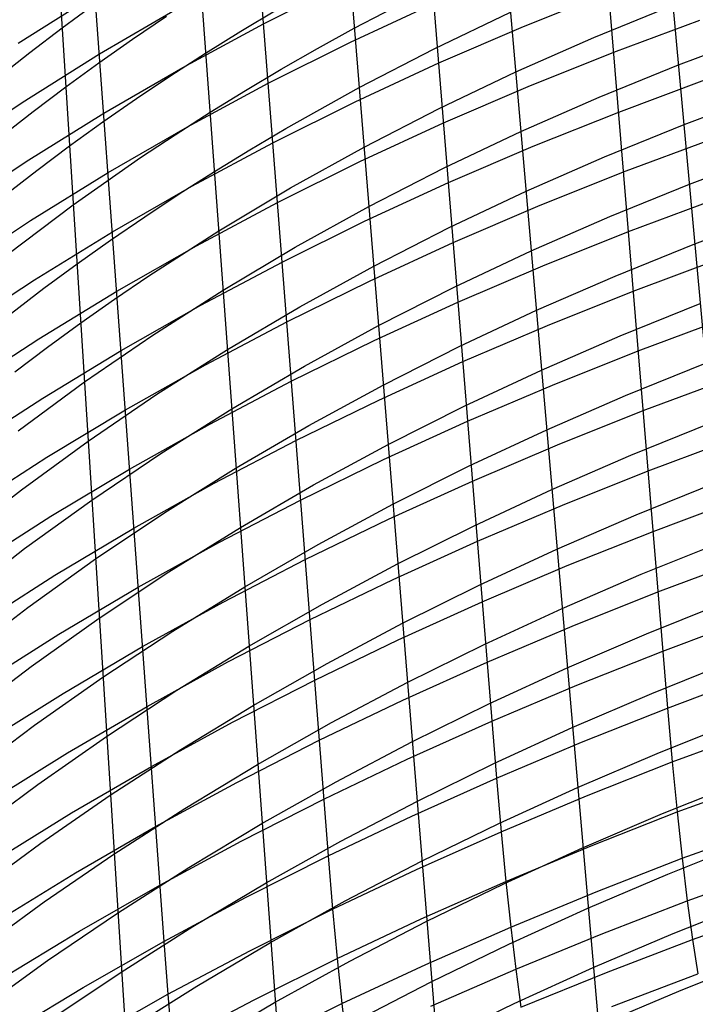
# Model space of a CAD drawing. Extents: x -383 to 1849, y -1185 to -529.
# Tile 631 of 656: x 520 to 552, y -681 to -635. Entities that reach past the tile are written whole.
import ezdxf

# ---------------------------------------------------------------- set-up
doc = ezdxf.new("R2010")
doc.units = 0
doc.layers.add('PREDEFINITO', color=7, linetype='CONTINUOUS')

msp = doc.modelspace()

# ---------------------------------------------------------------- linework, layer by layer
at = {"layer": 'PREDEFINITO'}
for p, q in [((545.739, -605.358, 736.705), (550.823, -667.13, 525.964)), ((537.769, -608.704, 734.848), (542.776, -670.427, 525.411)), ((530.056, -612.54, 732.735), (534.867, -674.082, 524.779)), ((522.664, -616.855, 730.373), (527.135, -678.11, 524.07)), ((549.554, -617.257, 740.288), (555.166, -678.923, 529.29)), ((542.213, -620.392, 738.403), (547.584, -682.047, 528.709)), ((535.18, -623.963, 736.238), (540.185, -685.491, 528.031)), ((528.485, -627.961, 733.801), (532.991, -689.27, 527.258)), ((522.174, -632.367, 731.097), (526.022, -693.394, 526.394)), ((531.827, -634.949, 657.053), (535.686, -633.009, 657.865)), ((536.094, -635.155, 698.404), (539.608, -633.329, 699.382)), ((544.047, -635.079, 640.249), (548.069, -633.469, 640.86)), ((520.277, -635.867, 673.047), (523.901, -633.582, 674.076)), ((522.35, -635.142, 721.798), (523.897, -634.008, 722.477)), ((524.107, -636.369, 664.686), (527.82, -634.202, 665.629)), ((530.76, -635.296, 706.228), (532.441, -634.291, 706.788)), ((535.911, -635.816, 648.37), (539.838, -633.989, 649.101)), ((547.358, -635.599, 682.036), (551.093, -634.082, 682.772)), ((525.661, -635.68, 713.798), (527.267, -634.596, 714.424)), ((539.846, -636.13, 689.888), (543.441, -634.411, 690.771)), ((548.299, -636.284, 631.275), (552.351, -634.773, 631.819)), ((520.829, -636.301, 721.104), (522.35, -635.142, 721.798)), ((528.034, -636.999, 656.194), (531.827, -634.949, 657.053)), ((529.102, -636.326, 705.653), (530.76, -635.296, 706.228)), ((534.366, -636.107, 697.893), (536.094, -635.155, 698.404)), ((540.065, -636.794, 639.595), (544.047, -635.079, 640.249)), ((524.081, -636.787, 713.156), (525.661, -635.68, 713.798)), ((543.686, -637.214, 681.243), (547.358, -635.599, 682.036)), ((551.349, -636.886, 673.179), (555.149, -635.459, 673.836)), ((532.047, -637.751, 647.592), (535.911, -635.816, 648.37)), ((532.659, -637.084, 697.367), (534.366, -636.107, 697.893)), ((536.323, -637.953, 688.945), (539.846, -636.13, 689.888)), ((519.335, -637.482, 720.395), (520.829, -636.301, 721.104)), ((520.473, -638.646, 663.697), (524.107, -636.369, 664.686)), ((527.466, -637.382, 705.062), (529.102, -636.326, 705.653)), ((544.276, -637.894, 630.693), (548.299, -636.284, 631.275)), ((522.525, -637.918, 712.499), (524.081, -636.787, 713.156)), ((524.313, -639.159, 655.289), (528.034, -636.999, 656.194)), ((530.972, -638.087, 696.826), (532.659, -637.084, 697.367)), ((536.136, -638.618, 638.896), (540.065, -636.794, 639.595)), ((547.609, -638.403, 672.472), (551.349, -636.886, 673.179)), ((525.853, -638.462, 704.456), (527.466, -637.382, 705.062)), ((540.084, -638.931, 680.393), (543.686, -637.214, 681.243)), ((548.528, -639.1, 621.691), (552.581, -637.587, 622.208)), ((520.996, -639.073, 711.828), (522.525, -637.918, 712.499)), ((528.247, -639.796, 646.77), (532.047, -637.751, 647.592)), ((529.308, -639.115, 696.27), (530.972, -638.087, 696.826)), ((532.877, -639.878, 687.945), (536.323, -637.953, 688.945)), ((540.292, -639.607, 630.069), (544.276, -637.894, 630.693)), ((524.264, -639.566, 703.836), (525.853, -638.462, 704.456)), ((543.931, -640.017, 671.709), (547.609, -638.403, 672.472)), ((551.604, -639.692, 663.583), (555.408, -638.263, 664.213)), ((516.923, -641.03, 662.662), (520.473, -638.646, 663.697)), ((532.266, -640.549, 638.154), (536.136, -638.618, 638.896)), ((536.552, -640.751, 679.485), (540.084, -638.931, 680.393)), ((519.492, -640.251, 711.141), (520.996, -639.073, 711.828)), ((520.668, -641.428, 654.34), (524.313, -639.159, 655.289)), ((527.665, -640.167, 695.699), (529.308, -639.115, 696.27)), ((544.504, -640.709, 621.137), (548.528, -639.1, 621.691)), ((522.701, -640.694, 703.2), (524.264, -639.566, 703.836)), ((524.517, -641.949, 645.904), (528.247, -639.796, 646.77)), ((531.185, -640.878, 687.423), (532.877, -639.878, 687.945)), ((536.359, -641.428, 629.403), (540.292, -639.607, 630.069)), ((547.859, -641.21, 662.904), (551.604, -639.692, 663.583)), ((526.045, -641.244, 695.114), (527.665, -640.167, 695.699)), ((540.321, -641.732, 670.892), (543.931, -640.017, 671.709)), ((548.757, -641.917, 612.099), (552.81, -640.403, 612.589)), ((521.162, -641.846, 702.551), (522.701, -640.694, 703.2)), ((528.46, -642.587, 637.369), (532.266, -640.549, 638.154)), ((529.513, -641.903, 686.887), (531.185, -640.878, 687.423)), ((533.095, -642.671, 678.521), (536.552, -640.751, 679.485)), ((540.518, -642.421, 620.544), (544.504, -640.709, 621.137)), ((524.448, -642.346, 694.515), (526.045, -641.244, 695.114)), ((544.175, -642.823, 662.172), (547.859, -641.21, 662.904)), ((551.859, -642.497, 653.996), (555.666, -641.067, 654.6)), ((517.107, -643.803, 653.347), (520.668, -641.428, 654.34)), ((532.484, -643.354, 628.695), (536.359, -641.428, 629.403)), ((536.78, -643.548, 670.019), (540.321, -641.732, 670.892)), ((519.649, -643.02, 701.887), (521.162, -641.846, 702.551)), ((520.863, -644.209, 644.995), (524.517, -641.949, 645.904)), ((527.864, -642.953, 686.337), (529.513, -641.903, 686.887)), ((544.731, -643.526, 611.573), (548.757, -641.917, 612.099)), ((522.876, -643.47, 693.901), (524.448, -642.346, 694.515)), ((524.721, -644.733, 636.541), (528.46, -642.587, 637.369)), ((529.72, -644.691, 677.502), (533.095, -642.671, 678.521)), ((536.581, -644.238, 619.911), (540.518, -642.421, 620.544)), ((548.108, -644.015, 653.346), (551.859, -642.497, 653.996)), ((526.237, -644.027, 685.772), (527.864, -642.953, 686.337)), ((540.557, -644.536, 661.387), (544.175, -642.823, 662.172)), ((521.329, -644.618, 693.274), (522.876, -643.47, 693.901)), ((528.671, -645.386, 627.947), (532.484, -643.354, 628.695)), ((533.313, -645.464, 669.092), (536.78, -643.548, 670.019)), ((540.743, -645.236, 611.011), (544.731, -643.526, 611.573)), ((548.985, -644.723, 602.528), (553.038, -643.208, 602.991)), ((524.632, -645.125, 685.194), (526.237, -644.027, 685.772)), ((544.418, -645.628, 652.645), (548.108, -644.015, 653.346)), ((552.112, -645.297, 644.43), (555.923, -643.865, 645.006)), ((517.29, -646.575, 644.044), (520.863, -644.209, 644.995)), ((532.701, -646.159, 619.238), (536.581, -644.238, 619.911)), ((537.007, -646.348, 660.549), (540.557, -644.536, 661.387)), ((519.806, -645.789, 692.633), (521.329, -644.618, 693.274)), ((521.057, -646.985, 635.673), (524.721, -644.733, 636.541)), ((526.429, -646.808, 676.428), (529.72, -644.691, 677.502)), ((544.958, -646.332, 602.031), (548.985, -644.723, 602.528)), ((523.052, -646.246, 684.602), (524.632, -645.125, 685.194)), ((524.924, -647.525, 627.158), (528.671, -645.386, 627.947)), ((529.925, -647.478, 668.112), (533.313, -645.464, 669.092)), ((536.802, -647.049, 610.41), (540.743, -645.236, 611.011)), ((548.357, -646.816, 643.809), (552.112, -645.297, 644.43)), ((540.793, -647.338, 651.893), (544.418, -645.628, 652.645)), ((521.495, -647.39, 683.997), (523.052, -646.246, 684.602)), ((528.881, -648.185, 618.526), (532.701, -646.159, 619.238)), ((533.529, -648.26, 659.659), (537.007, -646.348, 660.549)), ((540.967, -648.04, 601.5), (544.958, -646.332, 602.031)), ((549.214, -647.526, 592.947), (553.268, -646.01, 593.383)), ((524.817, -647.903, 675.871), (526.429, -646.808, 676.428)), ((544.661, -648.427, 643.139), (548.357, -646.816, 643.809)), ((517.472, -649.342, 634.764), (521.057, -646.985, 635.673)), ((532.916, -648.966, 609.771), (536.802, -647.049, 610.41)), ((537.233, -649.147, 651.089), (540.793, -647.338, 651.893)), ((519.964, -648.558, 683.378), (521.495, -647.39, 683.997)), ((521.249, -649.769, 626.33), (524.924, -647.525, 627.158)), ((526.62, -649.59, 667.078), (529.925, -647.478, 668.112)), ((545.186, -649.135, 592.479), (549.214, -647.526, 592.947)), ((523.228, -649.021, 675.301), (524.817, -647.903, 675.871)), ((525.125, -650.317, 617.776), (528.881, -648.185, 618.526)), ((530.129, -650.269, 658.717), (533.529, -648.26, 659.659)), ((537.023, -649.85, 600.931), (540.967, -648.04, 601.5)), ((548.605, -649.624, 634.252), (552.365, -648.105, 634.845)), ((541.027, -650.135, 642.42), (544.661, -648.427, 643.139)), ((521.663, -650.162, 674.718), (523.228, -649.021, 675.301)), ((529.09, -650.986, 609.095), (532.916, -648.966, 609.771)), ((533.745, -651.054, 650.236), (537.233, -649.147, 651.089)), ((541.193, -650.841, 591.977), (545.186, -649.135, 592.479)), ((549.445, -650.331, 583.356), (553.499, -648.814, 583.766)), ((523.403, -651.796, 665.994), (526.62, -649.59, 667.078)), ((544.902, -651.235, 633.613), (548.605, -649.624, 634.252)), ((517.653, -652.117, 625.463), (521.249, -649.769, 626.33)), ((533.132, -651.762, 600.327), (537.023, -649.85, 600.931)), ((537.459, -651.941, 641.652), (541.027, -650.135, 642.42)), ((520.122, -651.325, 674.122), (521.663, -650.162, 674.718)), ((521.44, -652.554, 616.988), (525.125, -650.317, 617.776)), ((526.81, -652.375, 657.725), (530.129, -650.269, 658.717)), ((545.415, -651.939, 582.917), (549.445, -650.331, 583.356)), ((525.326, -653.111, 608.384), (529.09, -650.986, 609.095)), ((530.333, -653.058, 649.333), (533.745, -651.054, 650.236)), ((537.245, -652.647, 591.442), (541.193, -650.841, 591.977)), ((548.852, -652.433, 624.695), (552.617, -650.913, 625.259)), ((541.261, -652.941, 632.926), (544.902, -651.235, 633.613)), ((520.279, -654.093, 664.859), (523.403, -651.796, 665.994)), ((529.298, -653.776, 599.688), (533.132, -651.762, 600.327)), ((533.96, -653.844, 640.836), (537.459, -651.941, 641.652)), ((541.42, -653.643, 582.446), (545.415, -651.939, 582.917)), ((549.677, -653.144, 573.763), (553.733, -651.626, 574.146)), ((523.577, -654.574, 656.683), (526.81, -652.375, 657.725)), ((545.143, -654.042, 624.087), (548.852, -652.433, 624.695)), ((517.832, -654.892, 616.164), (521.44, -652.554, 616.988)), ((533.349, -654.554, 590.873), (537.245, -652.647, 591.442)), ((521.631, -655.34, 607.636), (525.326, -653.111, 608.384)), ((527, -655.158, 648.382), (530.333, -653.058, 649.333)), ((537.684, -654.743, 632.193), (541.261, -652.941, 632.926)), ((545.647, -654.752, 573.352), (549.677, -653.144, 573.763)), ((525.526, -655.894, 599.015), (529.298, -653.776, 599.688)), ((530.535, -655.842, 639.972), (533.96, -653.844, 640.836)), ((537.469, -655.446, 581.943), (541.42, -653.643, 582.446)), ((549.098, -655.244, 615.126), (552.868, -653.723, 615.662)), ((541.495, -655.746, 623.433), (545.143, -654.042, 624.087)), ((520.434, -656.865, 655.592), (523.577, -654.574, 656.683)), ((529.508, -656.563, 590.27), (533.349, -654.554, 590.873)), ((534.174, -656.641, 631.414), (537.684, -654.743, 632.193)), ((541.65, -656.454, 572.912), (545.647, -654.752, 573.352)), ((549.912, -655.978, 564.159), (553.967, -654.459, 564.516)), ((523.75, -657.351, 647.383), (527, -655.158, 648.382)), ((518.011, -657.67, 606.854), (521.631, -655.34, 607.636)), ((533.567, -657.348, 581.408), (537.469, -655.446, 581.943)), ((545.383, -656.853, 614.548), (549.098, -655.244, 615.126)), ((521.82, -658.115, 598.308), (525.526, -655.894, 599.015)), ((527.189, -657.936, 639.062), (530.535, -655.842, 639.972)), ((537.908, -657.546, 622.735), (541.495, -655.746, 623.433)), ((545.88, -657.586, 563.776), (549.912, -655.978, 564.159)), ((525.727, -658.673, 589.635), (529.508, -656.563, 590.27)), ((537.695, -658.253, 572.441), (541.65, -656.454, 572.912)), ((549.345, -658.045, 605.576), (553.12, -656.524, 606.083)), ((517.385, -659.244, 654.455), (520.434, -656.865, 655.592)), ((530.737, -658.634, 630.589), (534.174, -656.641, 631.414)), ((541.727, -658.555, 613.927), (545.383, -656.853, 614.548)), ((520.59, -659.634, 646.337), (523.75, -657.351, 647.383)), ((529.72, -659.35, 580.842), (533.567, -657.348, 581.408)), ((534.388, -659.439, 621.992), (537.908, -657.546, 622.735)), ((550.145, -658.827, 554.594), (554.201, -657.305, 554.924)), ((523.923, -660.122, 638.106), (527.189, -657.936, 639.062)), ((541.881, -659.286, 563.366), (545.88, -657.586, 563.776)), ((518.189, -660.435, 597.568), (521.82, -658.115, 598.308)), ((533.788, -660.15, 571.941), (537.695, -658.253, 572.441)), ((545.624, -659.653, 605.029), (549.345, -658.045, 605.576)), ((522.011, -660.886, 588.969), (525.727, -658.673, 589.635)), ((527.377, -660.722, 629.72), (530.737, -658.634, 630.589)), ((538.132, -660.35, 613.264), (541.727, -658.555, 613.927)), ((546.112, -660.434, 554.241), (550.145, -658.827, 554.594)), ((525.93, -661.454, 580.246), (529.72, -659.35, 580.842)), ((537.923, -661.082, 562.928), (541.881, -659.286, 563.366)), ((549.592, -660.842, 596.017), (553.372, -659.321, 596.495)), ((517.521, -662.006, 645.246), (520.59, -659.634, 646.337)), ((530.939, -661.427, 621.207), (534.388, -659.439, 621.992)), ((541.96, -661.352, 604.441), (545.624, -659.653, 605.029)), ((520.744, -662.399, 637.105), (523.923, -660.122, 638.106)), ((529.934, -662.147, 571.411), (533.788, -660.15, 571.941)), ((550.374, -661.668, 545.044), (554.431, -660.144, 545.346)), ((524.095, -662.902, 628.807), (527.377, -660.722, 629.72)), ((534.601, -662.24, 612.558), (538.132, -660.35, 613.264)), ((542.111, -662.134, 553.861), (546.112, -660.434, 554.241)), ((518.368, -663.197, 588.271), (522.011, -660.886, 588.969)), ((534.011, -662.975, 562.462), (537.923, -661.082, 562.928)), ((545.865, -662.449, 595.501), (549.592, -660.842, 596.017)), ((522.205, -663.658, 579.619), (525.93, -661.454, 580.246)), ((527.564, -663.509, 620.378), (530.939, -661.427, 621.207)), ((538.356, -663.145, 603.812), (541.96, -661.352, 604.441)), ((546.34, -663.276, 544.719), (550.374, -661.668, 545.044)), ((526.136, -664.243, 570.853), (529.934, -662.147, 571.411)), ((538.149, -663.927, 553.456), (542.111, -662.134, 553.861)), ((549.84, -663.639, 586.458), (553.624, -662.118, 586.907)), ((517.655, -664.762, 636.061), (520.744, -662.399, 637.105)), ((531.14, -664.222, 611.811), (534.601, -662.24, 612.558)), ((542.194, -664.147, 594.946), (545.865, -662.449, 595.501)), ((520.898, -665.171, 627.851), (524.095, -662.902, 628.807)), ((530.15, -664.966, 561.968), (534.011, -662.975, 562.462)), ((550.6, -664.449, 535.512), (554.657, -662.925, 535.787)), ((524.266, -665.682, 619.508), (527.564, -663.509, 620.378)), ((534.814, -665.029, 603.144), (538.356, -663.145, 603.812)), ((542.336, -664.974, 544.371), (546.34, -663.276, 544.719)), ((518.549, -665.96, 578.964), (522.205, -663.658, 579.619)), ((534.233, -665.815, 553.025), (538.149, -663.927, 553.456)), ((546.106, -665.246, 585.972), (549.84, -663.639, 586.458)), ((522.4, -666.44, 570.267), (526.136, -664.243, 570.853)), ((527.751, -666.298, 611.023), (531.14, -664.222, 611.811)), ((538.58, -665.935, 594.352), (542.194, -664.147, 594.946)), ((546.564, -666.057, 535.216), (550.6, -664.449, 535.512)), ((550.087, -666.442, 576.906), (553.876, -664.92, 577.327)), ((517.789, -667.528, 626.853), (520.898, -665.171, 627.851)), ((526.344, -667.055, 561.448), (530.15, -664.966, 561.968)), ((531.341, -667.006, 602.436), (534.814, -665.029, 603.144)), ((538.37, -666.764, 543.999), (542.336, -664.974, 544.371)), ((542.427, -666.94, 585.45), (546.106, -665.246, 585.972)), ((521.051, -667.944, 618.596), (524.266, -665.682, 619.508)), ((530.365, -667.8, 552.568), (534.233, -665.815, 553.025)), ((550.823, -667.13, 525.964), (554.882, -665.606, 526.212)), ((524.437, -668.465, 610.196), (527.751, -666.298, 611.023)), ((535.028, -667.815, 593.72), (538.58, -665.935, 594.352)), ((542.557, -667.752, 534.9), (546.564, -666.057, 535.216)), ((518.733, -668.732, 569.653), (522.4, -666.44, 570.267)), ((534.448, -668.648, 543.602), (538.37, -666.764, 543.999)), ((546.347, -668.048, 576.451), (550.087, -666.442, 576.906)), ((551.048, -669.661, 516.396), (559.184, -666.694, 516.824)), ((522.598, -669.244, 560.902), (526.344, -667.055, 561.448)), ((527.938, -669.076, 601.689), (531.341, -667.006, 602.436)), ((538.804, -668.726, 584.891), (542.427, -666.94, 585.45)), ((546.785, -668.735, 525.697), (550.823, -667.13, 525.964)), ((550.823, -667.13, 525.964), (551.048, -669.661, 516.396)), ((550.333, -669.262, 567.359), (554.128, -667.74, 567.75)), ((517.922, -670.293, 617.645), (521.051, -667.944, 618.596)), ((526.55, -669.883, 552.087), (530.365, -667.8, 552.568)), ((531.543, -669.787, 593.051), (535.028, -667.815, 593.72)), ((538.587, -669.539, 534.561), (542.557, -667.752, 534.9)), ((542.66, -669.74, 575.962), (546.347, -668.048, 576.451)), ((521.204, -670.72, 609.329), (524.437, -668.465, 610.196)), ((530.574, -670.628, 543.183), (534.448, -668.648, 543.602)), ((524.608, -671.236, 600.904), (527.938, -669.076, 601.689)), ((535.241, -670.601, 584.296), (538.804, -668.726, 584.891)), ((542.776, -670.427, 525.411), (546.785, -668.735, 525.697)), ((551.277, -672.018, 506.803), (559.416, -669.061, 507.18)), ((518.919, -671.528, 560.331), (522.598, -669.244, 560.902)), ((534.659, -671.419, 534.2), (538.587, -669.539, 534.561)), ((546.587, -670.867, 566.935), (550.333, -669.262, 567.359)), ((522.794, -672.064, 551.582), (526.55, -669.883, 552.087)), ((528.126, -671.85, 592.345), (531.543, -669.787, 593.051)), ((539.028, -671.522, 575.438), (542.66, -669.74, 575.962)), ((547.008, -671.262, 516.158), (551.048, -669.661, 516.396)), ((551.048, -669.661, 516.396), (551.277, -672.018, 506.803)), ((538.801, -672.209, 525.105), (542.776, -670.427, 525.411)), ((542.776, -670.427, 525.411), (542.995, -672.948, 515.902)), ((518.055, -673.061, 608.424), (521.204, -670.72, 609.329)), ((526.75, -672.705, 542.741), (530.574, -670.628, 543.183)), ((531.744, -672.567, 583.666), (535.241, -670.601, 584.296)), ((542.892, -672.559, 566.478), (546.587, -670.867, 566.935)), ((550.582, -672.099, 557.84), (554.382, -670.575, 558.203)), ((521.357, -673.484, 600.082), (524.608, -671.236, 600.904)), ((530.777, -673.393, 533.818), (534.659, -671.419, 534.2)), ((542.995, -672.948, 515.902), (547.008, -671.262, 516.158)), ((551.511, -674.197, 497.178), (559.652, -671.258, 497.505)), ((524.78, -674.004, 591.603), (528.126, -671.85, 592.345)), ((535.454, -673.393, 574.88), (539.028, -671.522, 575.438)), ((519.104, -674.34, 551.053), (522.794, -672.064, 551.582)), ((534.867, -674.082, 524.779), (538.801, -672.209, 525.105)), ((546.83, -673.704, 557.448), (550.582, -672.099, 557.84)), ((547.234, -673.611, 506.593), (551.277, -672.018, 506.803)), ((551.277, -672.018, 506.803), (551.511, -674.197, 497.178)), ((522.984, -674.879, 542.277), (526.75, -672.705, 542.741)), ((528.313, -674.624, 583.001), (531.744, -672.567, 583.666)), ((539.251, -674.337, 565.989), (542.892, -672.559, 566.478)), ((539.015, -674.722, 515.629), (542.995, -672.948, 515.902)), ((542.995, -672.948, 515.902), (543.218, -675.288, 506.367)), ((551.751, -676.197, 487.51), (559.895, -673.281, 487.789)), ((518.188, -675.817, 599.224), (521.357, -673.484, 600.082)), ((526.944, -675.463, 533.415), (530.777, -673.393, 533.818)), ((531.945, -675.354, 574.289), (535.454, -673.393, 574.88)), ((543.127, -675.393, 557.025), (546.83, -673.704, 557.448)), ((543.218, -675.288, 506.367), (547.234, -673.611, 506.593)), ((550.836, -674.941, 548.284), (554.64, -673.416, 548.618)), ((521.511, -676.244, 590.826), (524.78, -674.004, 591.603)), ((530.977, -676.049, 524.434), (534.867, -674.082, 524.779)), ((534.867, -674.082, 524.779), (535.075, -676.587, 515.337)), ((547.467, -675.78, 496.995), (551.511, -674.197, 497.178)), ((551.511, -674.197, 497.178), (551.751, -676.197, 487.51)), ((524.951, -676.771, 582.302), (528.313, -674.624, 583.001)), ((535.667, -676.205, 565.469), (539.251, -674.337, 565.989)), ((519.281, -677.146, 541.79), (522.984, -674.879, 542.277)), ((535.075, -676.587, 515.337), (539.015, -674.722, 515.629)), ((547.078, -676.545, 547.922), (550.836, -674.941, 548.284)), ((551.998, -678.011, 477.811), (560.143, -675.125, 478.043)), ((523.167, -677.629, 532.992), (526.944, -675.463, 533.415)), ((528.5, -677.405, 573.664), (531.945, -675.354, 574.289)), ((539.234, -677.051, 506.126), (543.218, -675.288, 506.367)), ((539.476, -677.169, 556.572), (543.127, -675.393, 557.025)), ((543.218, -675.288, 506.367), (543.448, -677.444, 496.799)), ((527.135, -678.11, 524.07), (530.977, -676.049, 524.434)), ((543.448, -677.444, 496.799), (547.467, -675.78, 496.995)), ((518.322, -678.569, 590.014), (521.511, -676.244, 590.826)), ((532.145, -678.16, 564.916), (535.667, -676.205, 565.469)), ((547.705, -677.766, 487.355), (551.751, -676.197, 487.51)), ((551.094, -677.737, 538.686), (554.903, -676.212, 538.991)), ((551.751, -676.197, 487.51), (551.998, -678.011, 477.811)), ((521.664, -679.004, 581.569), (524.951, -676.771, 582.302)), ((531.177, -678.543, 515.028), (535.075, -676.587, 515.337)), ((535.075, -676.587, 515.337), (535.288, -678.904, 505.868)), ((543.368, -678.233, 547.532), (547.078, -676.545, 547.922)), ((525.122, -679.546, 573.008), (528.5, -677.405, 573.664)), ((535.288, -678.904, 505.868), (539.234, -677.051, 506.126)), ((535.882, -679.033, 556.088), (539.476, -677.169, 556.572)), ((539.459, -679.193, 496.589), (543.448, -677.444, 496.799)), ((543.448, -677.444, 496.799), (543.683, -679.415, 487.187)), ((519.452, -679.887, 532.548), (523.167, -677.629, 532.992)), ((543.683, -679.415, 487.187), (547.705, -677.766, 487.355)), ((547.33, -679.34, 538.354), (551.094, -677.737, 538.686)), ((523.347, -680.267, 523.687), (527.135, -678.11, 524.07)), ((527.135, -678.11, 524.07), (527.325, -680.594, 514.702)), ((528.686, -680.206, 564.333), (532.145, -678.16, 564.916)), ((539.708, -680.006, 547.114), (543.368, -678.233, 547.532)), ((547.95, -679.563, 477.682), (551.998, -678.011, 477.811)), ((551.998, -678.011, 477.811), (552.251, -679.635, 468.091)), ((527.325, -680.594, 514.702), (531.177, -678.543, 515.028)), ((518.455, -681.322, 580.804), (521.664, -679.004, 581.569)), ((531.382, -680.847, 505.595), (535.288, -678.904, 505.868)), ((532.348, -680.984, 555.576), (535.882, -679.033, 556.088)), ((535.288, -678.904, 505.868), (535.507, -681.03, 496.364)), ((535.507, -681.03, 496.364), (539.459, -679.193, 496.589)), ((551.354, -680.446, 529.011), (555.166, -678.923, 529.29)), ((521.816, -681.771, 572.32), (525.122, -679.546, 573.008)), ((539.69, -681.147, 487.007), (543.683, -679.415, 487.187)), ((543.613, -681.025, 537.996), (547.33, -679.34, 538.354)), ((543.683, -679.415, 487.187), (543.925, -681.193, 477.542)), ((543.925, -681.193, 477.542), (547.95, -679.563, 477.682)), ((548.202, -681.166, 467.988), (552.251, -679.635, 468.091)), ((525.292, -682.34, 563.72), (528.686, -680.206, 564.333)), ((536.104, -681.866, 546.668), (539.708, -680.006, 547.114)), ((519.619, -682.515, 523.286), (523.347, -680.267, 523.687)), ((523.526, -682.739, 514.36), (527.325, -680.594, 514.702)), ((527.325, -680.594, 514.702), (527.52, -682.883, 505.307)), ((547.584, -682.047, 528.709), (551.354, -680.446, 529.011)), ((527.52, -682.883, 505.307), (531.382, -680.847, 505.595)), ((528.875, -683.024, 555.034), (532.348, -680.984, 555.576)), ((531.593, -682.957, 496.126), (535.507, -681.03, 496.364)), ((535.507, -681.03, 496.364), (535.732, -682.965, 486.816)), ((539.945, -682.795, 537.612), (543.613, -681.025, 537.996))]:
    msp.add_line(p, q, dxfattribs=at)

doc.saveas('drawing.dxf')
